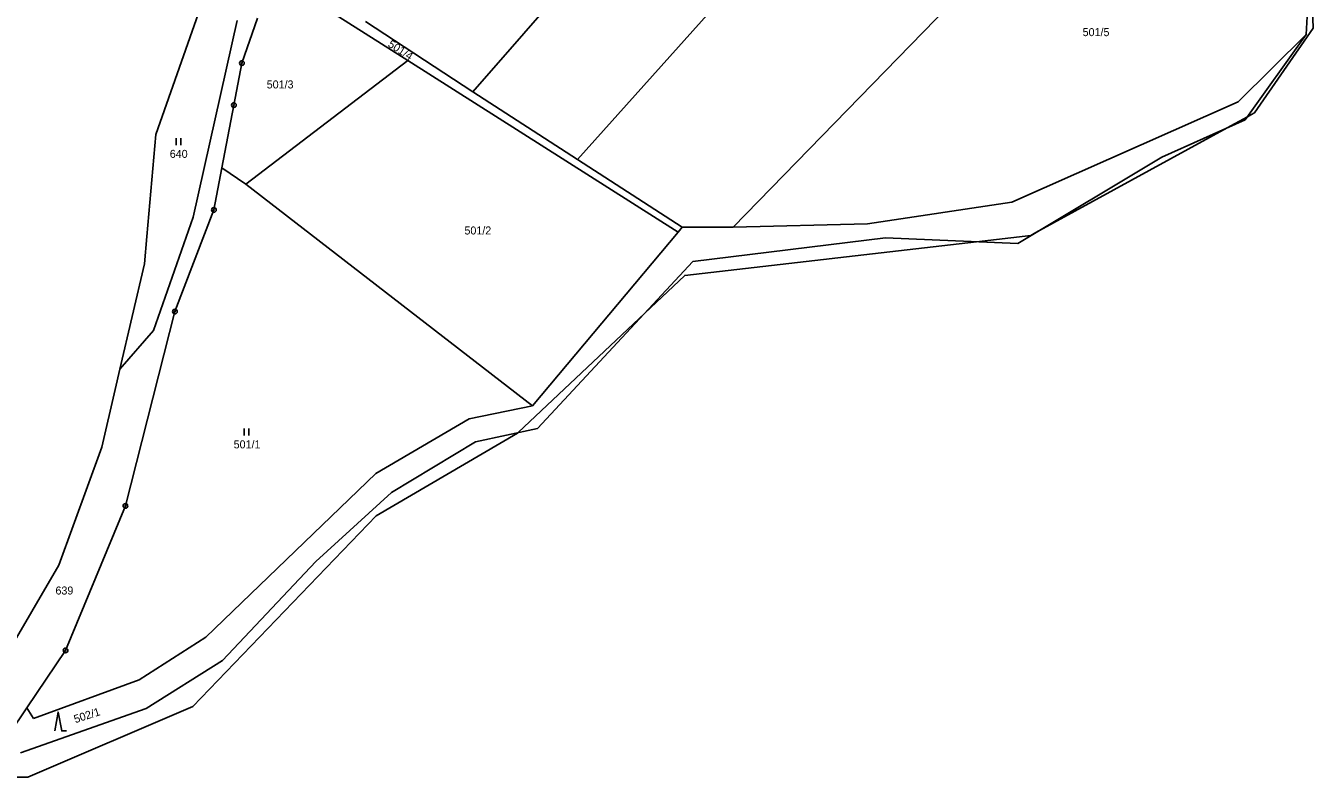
# Model space of a CAD drawing. Extents: x -547623 to -538651, y -1096714 to -1086522.
# Drawn here: x -546878.5 to -546605, y -1094356.5 to -1094197 of the extents above; entities that cross this region are included whole.
import ezdxf

# ---------------------------------------------------------------- set-up
doc = ezdxf.new("R2010")
doc.units = 0
for name, color, linetype in [('Vrstva 1', 7, 'Continuous'), ('Vrstva 25', 7, 'Continuous'), ('Vrstva 41', 7, 'Continuous'), ('Vrstva 52', 7, 'Continuous'), ('Vrstva 83', 7, 'Continuous'), ('Vrstva 86', 7, 'Continuous')]:
    doc.layers.add(name, color=color, linetype=linetype)

msp = doc.modelspace()

# ---------------------------------------------------------------- linework, layer by layer
at = {"layer": 'Vrstva 1'}
for points in [[(-546697.85, -1094113.01), (-546783.53, -1094211)], [(-546761.26, -1094225.38), (-546671.18, -1094124.91)], [(-546631.41, -1094140.38), (-546728.23, -1094239.76)], [(-546605.61, -1094182.24), (-546606.48, -1094198.87)], [(-546827.96, -1094184.91), (-546797.28, -1094204.37)], [(-546832.54, -1094204.93), (-546829.22, -1094195.41)], [(-546842.88, -1094237.59), (-546833.56, -1094195.85)], [(-546783.53, -1094211), (-546806.27, -1094196.07)], [(-546606.48, -1094198.87), (-546620.96, -1094213.13)], [(-546619.43, -1094216.94), (-546606.48, -1094198.87)], [(-546834.25, -1094213.85), (-546832.54, -1094204.93)], [(-546831.7, -1094230.62), (-546797.28, -1094204.37)], [(-546797.28, -1094204.37), (-546739.92, -1094240.81)], [(-546783.53, -1094211), (-546761.26, -1094225.38)], [(-546836.79, -1094227.12), (-546834.25, -1094213.85)], [(-546620.96, -1094213.13), (-546669.03, -1094234.42)], [(-546637.19, -1094224.89), (-546619.43, -1094216.94)], [(-546761.26, -1094225.38), (-546739.02, -1094239.74)], [(-546667.76, -1094243.21), (-546637.19, -1094224.89)], [(-546838.5, -1094236.09), (-546836.79, -1094227.12)], [(-546831.7, -1094230.62), (-546836.79, -1094227.12)], [(-546831.7, -1094230.62), (-546770.86, -1094277.66)], [(-546846.79, -1094257.67), (-546838.5, -1094236.09)], [(-546669.03, -1094234.42), (-546699.68, -1094239.03)], [(-546851.32, -1094261.68), (-546842.88, -1094237.59)], [(-546728.23, -1094239.76), (-546699.68, -1094239.03)], [(-546770.86, -1094277.66), (-546739.92, -1094240.81)], [(-546739.92, -1094240.81), (-546739.02, -1094239.74)], [(-546739.02, -1094239.74), (-546728.23, -1094239.76)], [(-546736.76, -1094247.03), (-546695.85, -1094242.01)], [(-546695.85, -1094242.01), (-546667.76, -1094243.21)], [(-546736.76, -1094247.03), (-546769.79, -1094282.49)], [(-546857.28, -1094298.92), (-546846.79, -1094257.67)], [(-546858.45, -1094269.9), (-546851.32, -1094261.68)], [(-546784.3, -1094280.44), (-546770.86, -1094277.66)], [(-546804.09, -1094292.01), (-546784.3, -1094280.44)], [(-546769.79, -1094282.49), (-546782.95, -1094285.29)], [(-546782.95, -1094285.29), (-546800.78, -1094296.03)], [(-546840.21, -1094326.79), (-546804.09, -1094292.01)], [(-546800.78, -1094296.03), (-546816.87, -1094310.74)], [(-546870, -1094329.58), (-546857.28, -1094298.92)], [(-546816.87, -1094310.74), (-546836.65, -1094331.75)], [(-546854.4, -1094335.83), (-546840.21, -1094326.79)], [(-546878.23, -1094341.8), (-546870, -1094329.58)], [(-546836.65, -1094331.75), (-546852.89, -1094341.92)], [(-546876.83, -1094344.03), (-546854.4, -1094335.83)], [(-546882.1, -1094347.54), (-546878.23, -1094341.8)], [(-546852.89, -1094341.92), (-546879.56, -1094351.31)], [(-546878.23, -1094341.8), (-546876.83, -1094344.03)]]:
    msp.add_lwpolyline(points, dxfattribs=at)
at = {"layer": 'Vrstva 25'}
for p, q in [((-546846.49, -1094222.34), (-546846.49, -1094220.84)), ((-546845.49, -1094222.34), (-546845.49, -1094220.84)), ((-546832.1, -1094284), (-546832.1, -1094282.5)), ((-546831.1, -1094284), (-546831.1, -1094282.5))]:
    msp.add_line(p, q, dxfattribs=at)
msp.add_lwpolyline([(-546872.31, -1094346.66), (-546871.61, -1094342.66), (-546870.81, -1094346.66), (-546869.81, -1094346.66)], dxfattribs=at)
at = {"layer": 'Vrstva 41'}
for points in [[(-546850.86, -1094220.08), (-546841.77, -1094194.34)], [(-546852.74, -1094241.7), (-546850.86, -1094220.08)], [(-546853.24, -1094247.5), (-546852.74, -1094241.7)], [(-546858.45, -1094269.9), (-546853.24, -1094247.5)], [(-546859.45, -1094274.18), (-546858.45, -1094269.9)], [(-546862.3, -1094286.45), (-546859.45, -1094274.18)], [(-546871.42, -1094311.48), (-546862.3, -1094286.45)], [(-546888.7, -1094340.99), (-546871.42, -1094311.48)]]:
    msp.add_lwpolyline(points, dxfattribs=at)
at = {"layer": 'Vrstva 52'}
for points in [[(-546878, -1094356.5), (-546843, -1094341.5), (-546804, -1094301), (-546774, -1094283.5), (-546773.84, -1094283.35), (-546746.98, -1094258.01), (-546738.5, -1094250), (-546676.54, -1094242.83), (-546665, -1094241.5), (-546663.92, -1094240.91), (-546623.29, -1094218.67), (-546618.98, -1094216.31), (-546618.27, -1094215.92), (-546617.5, -1094215.5), (-546605, -1094197.5), (-546606, -1094168.5), (-546613, -1094161.5), (-546618.5, -1094146), (-546616.19, -1094136), (-546616.06, -1094135.44), (-546615.5, -1094133), (-546624.5, -1094127.5), (-546721, -1094092.5), (-546740.49, -1094083.01)], [(-546888.7, -1094340.99), (-546871.42, -1094311.48), (-546862.3, -1094286.45), (-546859.45, -1094274.18), (-546858.45, -1094269.9), (-546853.24, -1094247.5), (-546852.74, -1094241.7), (-546850.86, -1094220.08), (-546841.77, -1094194.34), (-546841.9, -1094194.25), (-546842.49, -1094193.84), (-546844.28, -1094192.61), (-546847.72, -1094190.44), (-546847.9, -1094190.33), (-546850.21, -1094188.88)], [(-546888.7, -1094340.99), (-546886.28, -1094342.31), (-546885.43, -1094342.77), (-546889, -1094347.5), (-546888.25, -1094348.62), (-546884.92, -1094353.61), (-546883, -1094356.5), (-546878, -1094356.5)]]:
    msp.add_lwpolyline(points, dxfattribs=at)
at = {"layer": 'Vrstva 83'}
for centre, radius in [((-546832.54, -1094204.93), 0.5), ((-546832.54, -1094204.93), 0.1), ((-546834.25, -1094213.85), 0.5), ((-546834.25, -1094213.85), 0.1), ((-546838.5, -1094236.09), 0.5), ((-546838.5, -1094236.09), 0.1), ((-546846.79, -1094257.67), 0.5), ((-546846.79, -1094257.67), 0.1), ((-546857.28, -1094298.92), 0.5), ((-546857.28, -1094298.92), 0.1), ((-546870, -1094329.58), 0.5), ((-546870, -1094329.58), 0.1)]:
    msp.add_circle(centre, radius, dxfattribs=at)

# ---------------------------------------------------------------- texts
at = {"layer": 'Vrstva 86'}
for s, p in [('501/5', (-546653.98, -1094199.2)), ('501/3', (-546827.28, -1094210.3)), ('640', (-546847.87, -1094225.04)), ('501/2', (-546785.28, -1094241.3)), ('501/1', (-546834.3, -1094286.7)), ('639', (-546872.15, -1094317.72))]:
    msp.add_text(s, height=1.7, dxfattribs=at).set_placement(p)
for s, rotation, p in [('501/4', 327.1348, (-546801.69, -1094201.31)), ('502/1', 17.8803, (-546867.92, -1094345.04))]:
    msp.add_text(s, height=1.7, rotation=rotation, dxfattribs=at).set_placement(p)

doc.saveas('drawing.dxf')
